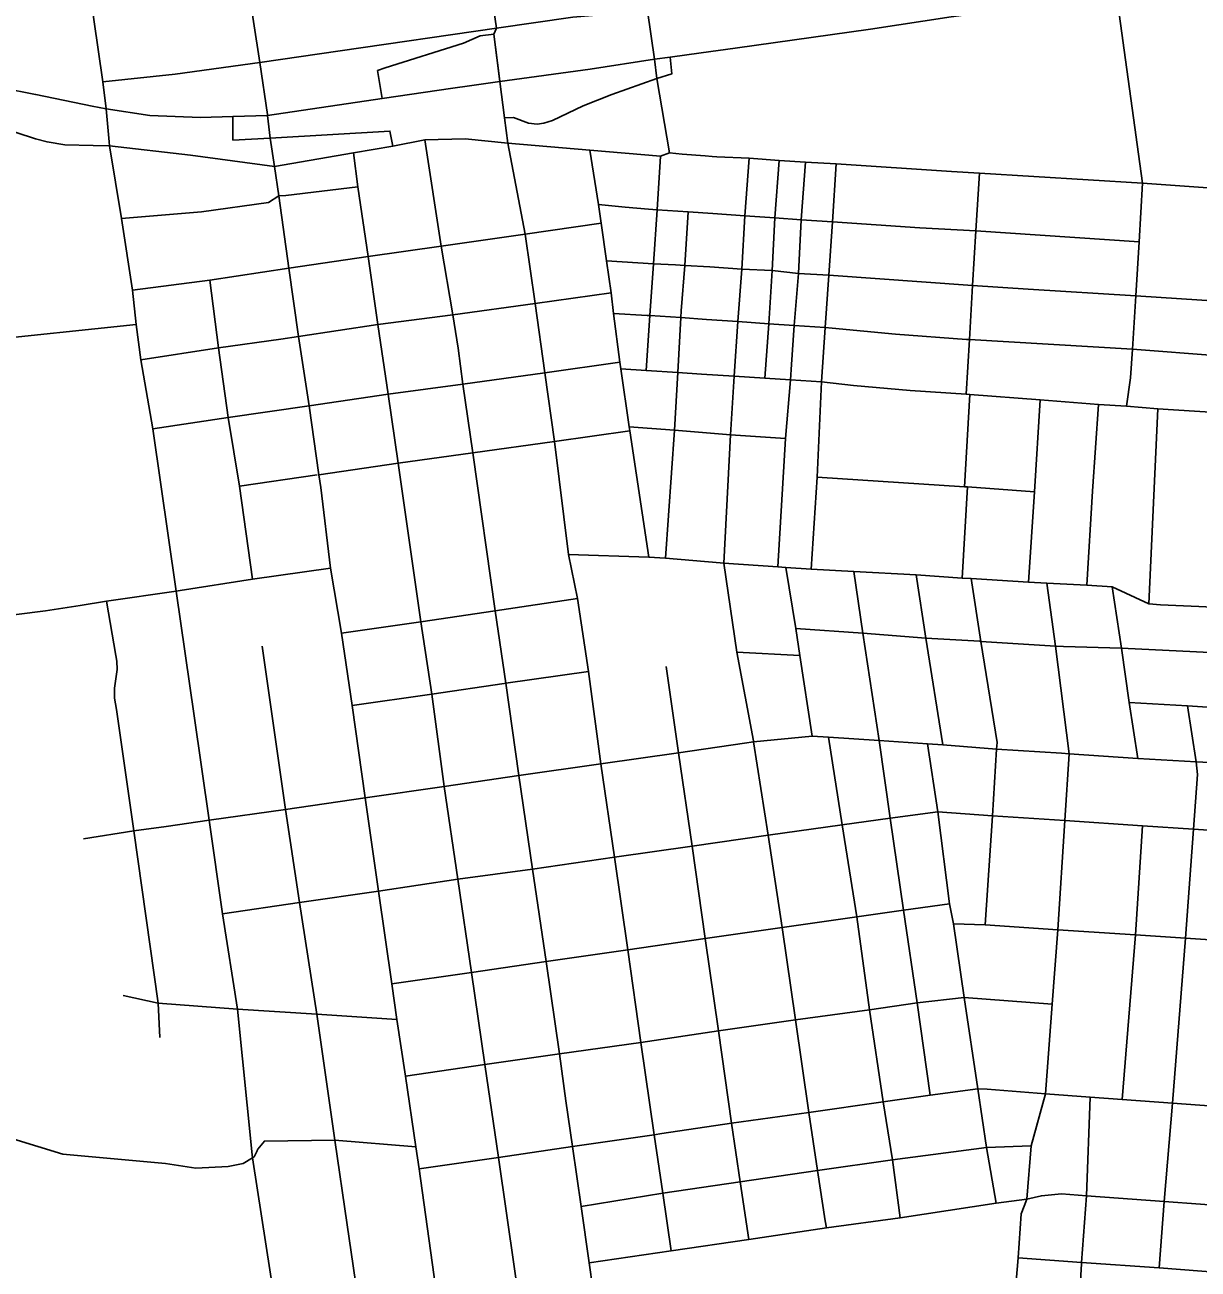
# Model space of a CAD drawing. Extents: x 1755200 to 1902939, y 644115 to 788070.
# Drawn here: x 1827875 to 1831586, y 708071 to 712005 of the extents above; entities that cross this region are included whole.
import ezdxf

# ---------------------------------------------------------------- set-up
doc = ezdxf.new("R2010")
doc.units = 0
for name, color, linetype in [('GM_X_City_Street', 7, 'Continuous'), ('GM_X_Interchange_Ramps', 7, 'Continuous'), ('GM_X_Interstate_Route', 7, 'Continuous'), ('GM_X_US_Route', 7, 'Continuous')]:
    doc.layers.add(name, color=color, linetype=linetype)

msp = doc.modelspace()

# ---------------------------------------------------------------- linework, layer by layer
at = {"layer": 'GM_X_City_Street'}
for points in [[(1828142, 711635.6), (1828132.5, 711739.3), (1828122.3, 711824.6), (1828052.2, 712308), (1828018.9, 712546.4), (1827982.5, 712789.6), (1827948.2, 713033.7), (1827914.4, 713277.6), (1827838, 713763.4), (1827773.3, 714248), (1827703.5, 714742.6), (1827665.5, 715008.9), (1827664, 715019.2)], [(1831410.2, 711504), (1831327.8, 712102), (1831306.9, 712266.1), (1831267.1, 712517.7), (1831233, 712757.8), (1831197.2, 713003.3), (1831157.1, 713261.8), (1831156.5, 713265.5)], [(1828618.6, 711885.9), (1828580, 712132.8), (1828545.9, 712384.3), (1828476.1, 712863.2), (1828472.6, 712886.1)], [(1829853, 712054.7), (1829844.3, 712049.1), (1829608.2, 712029.1), (1829366.8, 711994.4)], [(1829865.8, 708495.7), (1829823.7, 708787.6), (1829782.3, 709080.2), (1829740.3, 709373.6), (1829697.1, 709668.7), (1829657.7, 709960.6), (1829623.5, 710191), (1829594.3, 710329.8), (1829550.7, 710687.2), (1829519.7, 710904.6), (1829488.9, 711124.2), (1829458, 711343.2), (1829402.4, 711631.5), (1829392, 711711.4), (1829377.2, 711826), (1829358.8, 711975.5), (1829366.8, 711994.4)], [(1828618.6, 711885.9), (1828351.2, 711849.4), (1828122.3, 711824.6)], [(1828594, 708431.8), (1828547.8, 708892.4), (1828500, 709193.8), (1828458.5, 709490), (1828410.4, 709820.3), (1828353.8, 710214.8), (1828279.7, 710728.2), (1828241.7, 710945.5), (1828227.1, 711057.8), (1828215.5, 711166.6), (1828180.5, 711392.5), (1828143.2, 711622.6), (1828142, 711635.6)], [(1828143.2, 711622.6), (1828399.4, 711592.8), (1828664.6, 711556.9)], [(1829706.2, 707761.4), (1829660.2, 708090), (1829634.6, 708268.1), (1829607.5, 708458.2), (1829585.8, 708602.4), (1829566.2, 708751), (1829523.9, 709043.2), (1829481.2, 709335), (1829437.7, 709631), (1829396.1, 709923.4), (1829363.1, 710152.6), (1829291.9, 710651.6), (1829260.2, 710869.2), (1829245.5, 710982.3), (1829228.9, 711087.8), (1829191.5, 711305.2), (1829140.3, 711642)], [(1828928.5, 711492.7), (1828914.4, 711600)], [(1829848.5, 710321.8), (1829788.7, 710721.2), (1829786.8, 710734.2), (1829759.5, 710917.4), (1829756.7, 710938.5), (1829736.4, 711092.3), (1829729, 711158.2), (1829715.1, 711259), (1829697.6, 711378.2), (1829689.6, 711436.9), (1829662, 711609)], [(1829840.5, 710912.2), (1829852.1, 711085.9), (1829863.3, 711249.6), (1829874.8, 711420.5), (1829885.3, 711590.1)], [(1830179.2, 709741.3), (1830127.3, 710022), (1830086.1, 710302.9), (1830106.3, 710708.4), (1830117.9, 710894.4), (1830130.4, 711066.8), (1830142.9, 711233.1), (1830152.4, 711400.8), (1830165.4, 711583.8)], [(1830215.1, 710887.4), (1830228.4, 711059.8), (1830238.1, 711228.3), (1830247.5, 711395.2), (1830260.9, 711576.3)], [(1830300, 710931.2), (1830308.3, 711054.1), (1830321.8, 711218.6), (1830330.6, 711389.1), (1830343.6, 711571)], [(1830429.3, 711382.6), (1830440.6, 711565.6)], [(1830851.9, 710837.2), (1830862.3, 711009.7), (1830871.9, 711181.2), (1830883.1, 711354.3), (1830894.3, 711536)], [(1831358.7, 710799), (1831371.8, 710888.9), (1831377.6, 710979.5), (1831388.7, 711148.4), (1831399.1, 711319), (1831410.2, 711504)], [(1828180.5, 711392.5), (1828433.7, 711413.7), (1828645.5, 711443.2), (1828678.5, 711464.9)], [(1828678.5, 711464.9), (1828700.2, 711465.8), (1828928.5, 711492.7)], [(1829647.9, 705811.6), (1829640.1, 706145), (1829631.9, 706481.2), (1829623.1, 706675.2), (1829608, 706781.7), (1829587.7, 706924.8), (1829527.5, 707349.8), (1829472.8, 707726.4), (1829372.8, 708423.7), (1829329.9, 708717.2), (1829287.4, 709008.8), (1829244.1, 709303.4), (1829201.5, 709596.4), (1829161.9, 709888.8), (1829127.7, 710117.6), (1829055.5, 710618.6), (1829024.6, 710837.2), (1828991.7, 711057.3), (1828961.5, 711272.2), (1828928.5, 711492.7)], [(1829689.6, 711436.9), (1829773.8, 711429), (1829848, 711422.7)], [(1829848, 711422.7), (1829874.8, 711420.5), (1829972.6, 711414.1), (1830050.6, 711408.8), (1830152.4, 711400.8), (1830247.5, 711395.2), (1830330.6, 711389.1), (1830429.3, 711382.6)], [(1828710.6, 711235.7), (1828961.5, 711272.2), (1829191.5, 711305.2), (1829458, 711343.2), (1829697.6, 711378.2)], [(1829951.2, 711101.3), (1829962.3, 711244.3), (1829972.6, 711414.1)], [(1830362.2, 710284.2), (1830381.3, 710575.2), (1830394.7, 710876), (1830406.5, 711047.7), (1830417.9, 711213.3), (1830429.3, 711382.6)], [(1830429.3, 711382.6), (1830705.2, 711363.8), (1830883.1, 711354.3)], [(1830883.1, 711354.3), (1831399.1, 711319)], [(1828215.5, 711166.6), (1828460.1, 711198.2), (1828710.6, 711235.7)], [(1829715.1, 711259), (1829863.3, 711249.6), (1829932.4, 711245.9), (1829962.3, 711244.3), (1830041.5, 711239.9), (1830142.9, 711233.1), (1830238.1, 711228.3), (1830321.8, 711218.6), (1830417.9, 711213.3), (1830871.9, 711181.2), (1831048.3, 711168.9), (1831388.7, 711148.4), (1831661.1, 711130), (1831879.9, 711107.2), (1831905, 711105.5)], [(1828594.9, 710252.4), (1828554, 710546), (1828518.1, 710763.3), (1828487.6, 710983.6), (1828460.1, 711198.2)], [(1828685, 711011.6), (1828741, 711019.6), (1828991.7, 711057.3), (1829228.9, 711087.8), (1829488.9, 711124.2), (1829729, 711158.2)], [(1829736.4, 711092.3), (1829842.9, 711086.4)], [(1829842.9, 711086.4), (1829852.1, 711085.9), (1829949.6, 711080.2), (1830031.1, 711073.9), (1830130.4, 711066.8), (1830228.4, 711059.8), (1830308.3, 711054.1), (1830406.5, 711047.7), (1830428.1, 711045.7)], [(1829901.4, 710319), (1829929.4, 710723), (1829940.1, 710905.7), (1829949.6, 711080.2), (1829951.2, 711101.3)], [(1827287.6, 710889.7), (1827587.9, 710976.7), (1827651.2, 710996), (1827723.3, 711005.4), (1828227.1, 711057.8)], [(1830428.1, 711045.7), (1830628.1, 711027.4), (1830853.2, 711010.3)], [(1828241.7, 710945.5), (1828487.6, 710983.6), (1828685, 711011.6)], [(1830853.2, 711010.3), (1830862.3, 711009.7), (1831377.6, 710979.5), (1831651.4, 710958.4)], [(1828774.1, 710800.2), (1829024.6, 710837.2), (1829260.2, 710869.2), (1829519.7, 710904.6), (1829756.7, 710938.5)], [(1829759.5, 710917.4), (1829840.5, 710912.2), (1829940.1, 710905.7), (1830014.7, 710900.7), (1830117.9, 710894.4), (1830215.1, 710887.4), (1830296.7, 710882.3), (1830394.7, 710876), (1830495.4, 710865.2), (1830674.9, 710849.3), (1830851.9, 710837.2), (1830863.5, 710836), (1831086.1, 710819.2), (1831270.4, 710804.6), (1831358.7, 710799), (1831457.7, 710791.4), (1831640.1, 710779.3), (1831856.8, 710765.3), (1832045.7, 710753.8), (1832260.6, 710741.2), (1832272.1, 710740.4)], [(1830256.1, 710291.4), (1830280.3, 710697), (1830296.7, 710882.3), (1830300, 710931.2)], [(1830846.3, 710544.6), (1830863.5, 710836)], [(1828279.7, 710728.2), (1828518.1, 710763.3), (1828774.1, 710800.2)], [(1831049.7, 710243.2), (1831067.7, 710529), (1831086.1, 710819.2)], [(1831233.3, 710233), (1831251.5, 710530.4), (1831270.4, 710804.6)], [(1831429.4, 710173.8), (1831457.7, 710791.4)], [(1828805.5, 710582.2), (1829055.5, 710618.6), (1829291.9, 710651.6), (1829550.7, 710687.2), (1829788.7, 710721.2)], [(1829786.8, 710734.2), (1829929.4, 710723), (1830106.3, 710708.4), (1830280.3, 710697)], [(1828554, 710546), (1828799.4, 710582.1)], [(1830381.3, 710575.2), (1830846.3, 710544.6), (1830856.1, 710543.8), (1831067.7, 710529)], [(1830839.2, 710256), (1830856.1, 710543.8)], [(1829594.3, 710329.8), (1829848.5, 710321.8), (1829901.4, 710319), (1830074.5, 710303.9)], [(1828366.9, 710216.8), (1828594.9, 710252.4), (1828842.4, 710287.5)], [(1830074.5, 710303.9), (1830086.1, 710302.9), (1830256.1, 710291.4), (1830282.2, 710289.6), (1830362.2, 710284.2), (1830496.9, 710276.4), (1830693.8, 710265.7), (1830839.2, 710256), (1830867.5, 710254.6), (1831049.7, 710243.2), (1831107.1, 710239.8), (1831233.3, 710233), (1831313.5, 710228.6), (1831429.4, 710173.8), (1831466.7, 710171.4), (1831587.8, 710165.6), (1831809.7, 710155), (1831860.6, 710152.6), (1832000.2, 710141.2), (1832058.5, 710180.5), (1832235, 710169.3), (1832303.1, 710165), (1832771.5, 710135.8), (1833185.5, 710109.2)], [(1830364.7, 709756.3), (1830326.5, 710010.8), (1830313, 710096.1), (1830282.2, 710289.6)], [(1830697.1, 708912.6), (1830654, 709205.2), (1830611.5, 709496.6), (1830576.8, 709742.3), (1830525.3, 710082), (1830496.9, 710276.4)], [(1830778.1, 709728.2), (1830724.1, 710066.1), (1830693.8, 710265.7)], [(1830912.3, 709159), (1830935.2, 709504), (1830948.5, 709714.6), (1830949.6, 709735.6), (1830898.9, 710055.6), (1830867.5, 710254.6)], [(1831044.3, 708292.3), (1831057.2, 708460.2), (1831103.3, 708625), (1831123.7, 708908), (1831141.5, 709143.4), (1831163.7, 709489), (1831177.3, 709700.2), (1831134.7, 710040.7), (1831107.1, 710239.8)], [(1828050, 710169.5), (1828133.9, 710182.6), (1828353.8, 710214.8), (1828366.9, 710216.8)], [(1831395.1, 709685.7), (1831367.4, 709862.4), (1831342.9, 710034.2), (1831313.5, 710228.6)], [(1827527.9, 710144.1), (1827556.8, 710122.2), (1827581.9, 710117.6), (1827610.2, 710112.4), (1827664.9, 710117.1), (1827940.3, 710152.5), (1828050, 710169.5)], [(1828302.3, 708803.4), (1828296.9, 708911.7), (1828219.9, 709456), (1828164.9, 709840.4), (1828159.2, 709876.1), (1828159.3, 709892.1), (1828159.3, 709908.1), (1828167.2, 709966.4), (1828165.7, 709992.6), (1828162.6, 710011.2), (1828133.9, 710182.6)], [(1828876.3, 710081.2), (1829127.7, 710117.6), (1829363.1, 710152.6), (1829623.5, 710191)], [(1830313, 710096.1), (1830525.3, 710082), (1830724.1, 710066.1), (1830895.4, 710055.8)], [(1829022.8, 707322.4), (1828976, 707646.7), (1828933.2, 707944), (1828894.4, 708210.6), (1828855.5, 708478.2), (1828798.4, 708876.3), (1828743.6, 709229.6), (1828700, 709524.2), (1828626.1, 710040.8)], [(1830895.4, 710055.8), (1830898.9, 710055.6), (1831134.7, 710040.7), (1831160.3, 710039.9)], [(1830127.3, 710022), (1830326.5, 710010.8)], [(1831160.3, 710039.9), (1831342.9, 710034.2), (1832055, 709999.4), (1832292.1, 709986.4), (1832326.5, 709984.1)], [(1829942.1, 709703.6), (1829903.1, 709976.3)], [(1828910.4, 709852.4), (1829161.9, 709888.8), (1829390.7, 709922.6)], [(1829390.7, 709922.6), (1829396.1, 709923.4), (1829657.7, 709960.6)], [(1831367.4, 709862.4), (1831551.7, 709851.9), (1832043.6, 709819.6), (1832280.5, 709804.8), (1832748.1, 709775.2), (1833162.3, 709748.2)], [(1831462.7, 708074.2), (1831478.5, 708284.1), (1831504.3, 708595.3), (1831545.5, 709116.7), (1831570.5, 709462.2), (1831583.3, 709634.8), (1831579, 709675), (1831551.7, 709851.9)], [(1828951.5, 709560.4), (1829201.5, 709596.4), (1829437.7, 709631), (1829697.1, 709668.7), (1829942.1, 709703.6), (1830151.5, 709734.2)], [(1830151.5, 709734.2), (1830179.7, 709738.4), (1830364.7, 709756.3), (1830416.9, 709752.9), (1830576.8, 709742.3), (1830729.5, 709731.3), (1830778.1, 709728.2), (1830948.5, 709714.6), (1831153.3, 709701.7)], [(1830406.7, 708223.2), (1830382.3, 708382.5), (1830354.3, 708565.8), (1830312.7, 708858.4), (1830269.9, 709150.8), (1830226.3, 709443), (1830179.7, 709738.4), (1830179.2, 709741.3)], [(1830643.5, 708232.6), (1830618.6, 708416.2), (1830589.4, 708599.5), (1830546.4, 708890.3), (1830506.6, 709184.4), (1830459.8, 709475.5), (1830416.9, 709752.9)], [(1830798.9, 709226), (1830762.1, 709516.3), (1830729.5, 709731.3)], [(1830164.9, 708163.8), (1830137.9, 708346.1), (1830110.3, 708531.8), (1830068.9, 708824), (1830027, 709115.8), (1829985.2, 709407.8), (1829942.1, 709703.6)], [(1831153.3, 709701.7), (1831177.3, 709700.2), (1831395.1, 709685.7), (1831579, 709675), (1831746.8, 709665.8), (1831926.5, 709651.1), (1832031.1, 709646.9), (1832268.8, 709627.3), (1832736.3, 709594.9), (1833150.7, 709572.9)], [(1828322.4, 709470.6), (1828458.5, 709490), (1828700, 709524.2), (1828951.5, 709560.4)], [(1828993.4, 709265.6), (1829244.1, 709303.4), (1829481.2, 709335), (1829740.3, 709373.6), (1829985.2, 709407.8), (1830226.3, 709443), (1830459.8, 709475.5), (1830611.5, 709496.6), (1830762.1, 709516.3), (1830935.2, 709504), (1831163.7, 709489), (1831410.1, 709472.8), (1831570.5, 709462.2), (1831727.3, 709451.1), (1831912.1, 709438), (1832255.1, 709416.2)], [(1828060.5, 709431.7), (1828219.9, 709456), (1828322.4, 709470.6)], [(1831345.1, 708607.1), (1831387.7, 709127.2), (1831410.1, 709472.8)], [(1828500, 709193.8), (1828743.6, 709229.6), (1828993.4, 709265.6)], [(1829035.7, 708972.6), (1829287.4, 709008.8), (1829523.9, 709043.2), (1829782.3, 709080.2), (1830027, 709115.8), (1830269.9, 709150.8), (1830506.6, 709184.4), (1830654, 709205.2), (1830798.9, 709226), (1830811.7, 709162.2), (1830912.3, 709159), (1831141.5, 709143.4), (1831387.7, 709127.2), (1831545.5, 709116.7), (1831703.4, 709106.6), (1831887.1, 709093), (1832233.9, 709071.2)], [(1830946.6, 708279.2), (1830916.4, 708455.4), (1830888.9, 708640.8), (1830845.6, 708929.7), (1830811.7, 709162.2)], [(1828186.2, 708935.4), (1828296.9, 708911.7), (1828547.8, 708892.4), (1828798.4, 708876.3), (1829052.1, 708859.8)], [(1829079, 708680.6), (1829329.9, 708717.2), (1829566.2, 708751), (1829823.7, 708787.6), (1830068.9, 708824), (1830312.7, 708858.4), (1830546.4, 708890.3), (1830697.1, 708912.6), (1830845.6, 708929.7), (1831123.7, 708908)], [(1830738.7, 708620.8), (1830697.1, 708912.6)], [(1829889.3, 708499.2), (1830110.3, 708531.8), (1830354.3, 708565.8), (1830589.4, 708599.5), (1830738.7, 708620.8), (1830888.9, 708640.8), (1830918.4, 708639.6), (1831103.3, 708625), (1831243.7, 708614.6), (1831345.1, 708607.1), (1831504.3, 708595.3), (1831849.8, 708569.9), (1832199.6, 708543.8), (1832666.7, 708509.8), (1833080.6, 708478.3), (1833244.3, 708466.4), (1833430.7, 708452.6), (1833770.3, 708427.4), (1834113.1, 708402), (1834456.1, 708377), (1834782.7, 708352.8), (1835160.9, 708323.2), (1835413.3, 708299.2)], [(1831216.9, 708087.3), (1831217.1, 708091.9), (1831233, 708302.2), (1831243.7, 708614.6)], [(1827408.8, 708563.9), (1827500.5, 708560.4), (1827514.5, 708558.6), (1827718.9, 708531.5), (1827836.9, 708482.8), (1827995.1, 708434), (1828319.6, 708404.7), (1828415.8, 708389.5), (1828517.9, 708394.6), (1828566, 708404.2), (1828594.9, 708422.5), (1828600.2, 708425.9), (1828610, 708445), (1828610.3, 708445.6)], [(1828610.3, 708445.6), (1828612.4, 708449.8), (1828632.7, 708475.7), (1828855.5, 708478.2), (1829111.9, 708457.8)], [(1829122.1, 708387.8), (1829372.8, 708423.7), (1829607.5, 708458.2), (1829865.8, 708495.7), (1829889.3, 708499.2)], [(1829919.7, 708128.4), (1829893.3, 708310.5), (1829865.8, 708495.7)], [(1828985.2, 706761.9), (1828896.8, 707216.7), (1828880, 707265.2), (1828738.4, 707603), (1828679.4, 707878), (1828594.9, 708422.5), (1828594, 708431.8)], [(1829634.6, 708268.1), (1829893.3, 708310.5), (1830137.9, 708346.1), (1830382.3, 708382.5), (1830618.6, 708416.2), (1830916.4, 708455.4), (1831057.2, 708460.2)], [(1831035.2, 708269.3), (1831044.3, 708292.3), (1830946.6, 708279.2), (1830643.5, 708232.6), (1830410.2, 708200.8), (1830406.7, 708223.2)], [(1831044.3, 708292.3), (1831090.1, 708302.6), (1831153.8, 708308.2), (1831233, 708302.2), (1831478.5, 708284.1), (1831593.1, 708275.7), (1831828.8, 708258.6), (1832647.3, 708197.8), (1833060.1, 708167.8)], [(1830847.9, 705736.6), (1830870.9, 706069.8), (1830892.7, 706402), (1830904.4, 706574.7), (1830921.5, 706823.2), (1830936, 707035), (1830950.5, 707242.8), (1830975.7, 707628.7), (1831016.2, 708106.8), (1831025.7, 708245.3), (1831035.2, 708269.3)], [(1829660.2, 708090), (1829919.7, 708128.4), (1830164.9, 708163.8), (1830410.2, 708200.8)], [(1831016.2, 708106.8), (1831217.1, 708091.9), (1831462.7, 708074.2), (1831813.5, 708047.8), (1832212.2, 708017.8), (1832611.1, 707988.8), (1832633.1, 707987.4), (1833045.5, 707955.8)], [(1831187, 707666), (1831204.3, 707868.9), (1831216.9, 708087.3)]]:
    msp.add_lwpolyline(points, dxfattribs=at)
at = {"layer": 'GM_X_Interchange_Ramps'}
for points in [[(1829358.8, 711975.5), (1829315.7, 711969.9), (1829262.2, 711947.2), (1829015.1, 711869), (1828990.9, 711860.7), (1829004.9, 711772.2)], [(1829392, 711711.4), (1829420.5, 711711.9), (1829468.2, 711694.1), (1829495, 711691.1), (1829516.6, 711694.1), (1829543.4, 711702.4), (1829640.9, 711748.6), (1829731.5, 711784.9), (1829873.8, 711835.6), (1829921.6, 711850.6), (1829916.3, 711903.3)], [(1827639.2, 711837.9), (1827637.7, 711776.9), (1827753.1, 711723.2), (1827815.1, 711686.3), (1827847.4, 711665.2), (1827908.9, 711645), (1827945.8, 711634.8), (1828002, 711625.5), (1828091.7, 711624.1), (1828143.2, 711622.6)], [(1828532.6, 711714.9), (1828533.1, 711640.6), (1828651.6, 711647.2), (1829029.9, 711669), (1829038.7, 711622)]]:
    msp.add_lwpolyline(points, dxfattribs=at)
at = {"layer": 'GM_X_Interstate_Route'}
for points in [[(1830121.4, 711931.3), (1830550, 711991.8), (1830804.3, 712030), (1830884.9, 712041.1)], [(1829916.3, 711903.3), (1830014.4, 711916.3), (1830121.4, 711931.3)], [(1829377.2, 711826), (1829662.8, 711865), (1829866.8, 711896.3), (1829916.3, 711903.3)], [(1827684.1, 711829.2), (1827802.7, 711806.2), (1827908.5, 711785.3)], [(1829228.3, 711804.4), (1829281.8, 711812.1), (1829377.2, 711826)], [(1827908.5, 711785.3), (1827910.4, 711784.9), (1828087.7, 711748.5)], [(1828532.6, 711714.9), (1828642.9, 711718.4), (1829004.9, 711772.2), (1829228.3, 711804.4)], [(1828087.7, 711748.5), (1828132.5, 711739.3)], [(1828132.5, 711739.3), (1828270.5, 711718.4), (1828431.1, 711712.3), (1828532.6, 711714.9)]]:
    msp.add_lwpolyline(points, dxfattribs=at)
at = {"layer": 'GM_X_US_Route'}
for points in [[(1829227, 712967.4), (1829263.5, 712724.4), (1829296.5, 712484), (1829331.2, 712239.2), (1829366.8, 711994.4)], [(1829866.8, 711896.3), (1829844.3, 712049.1)], [(1829366.8, 711994.4), (1828872.1, 711923.2), (1828618.6, 711885.9)], [(1829366.8, 711994.4), (1829358.8, 711975.5), (1829375.1, 711843.4)], [(1829913.7, 711600.3), (1829873.8, 711835.6), (1829866.8, 711896.3)], [(1828618.6, 711885.9), (1828642.4, 711721.5)], [(1829375.1, 711843.4), (1829377.2, 711826), (1829392, 711711.4), (1829402.4, 711631.5)], [(1828642.4, 711721.5), (1828642.9, 711718.4), (1828651.6, 711647.2), (1828664.6, 711556.9)], [(1828664.6, 711556.9), (1828914.4, 711600), (1829038.7, 711622), (1829140.3, 711642), (1829267.9, 711644.6), (1829402.4, 711631.5)], [(1829402.4, 711631.5), (1829662, 711609), (1829885.3, 711590.1), (1829913.7, 711600.3)], [(1829913.7, 711600.3), (1829953.7, 711596), (1830026.6, 711590.8), (1830049.1, 711589), (1830063.9, 711588.1), (1830165.4, 711583.8), (1830260.9, 711576.3), (1830343.6, 711571), (1830440.6, 711565.6), (1830806.1, 711541.3), (1830894.3, 711536), (1831410.2, 711504), (1831896.3, 711470.1)], [(1829179.5, 707977.6), (1829122.1, 708387.8), (1829111.9, 708457.8), (1829079, 708680.6), (1829052.1, 708859.8), (1829035.7, 708972.6), (1828993.4, 709265.6), (1828951.5, 709560.4), (1828910.4, 709852.4), (1828876.3, 710081.2), (1828842.4, 710287.5), (1828811.6, 710542.7), (1828805.5, 710582.2), (1828774.1, 710800.2), (1828741, 711019.6), (1828710.6, 711235.7), (1828678.5, 711464.9), (1828664.6, 711556.9)]]:
    msp.add_lwpolyline(points, dxfattribs=at)

doc.saveas('drawing.dxf')
